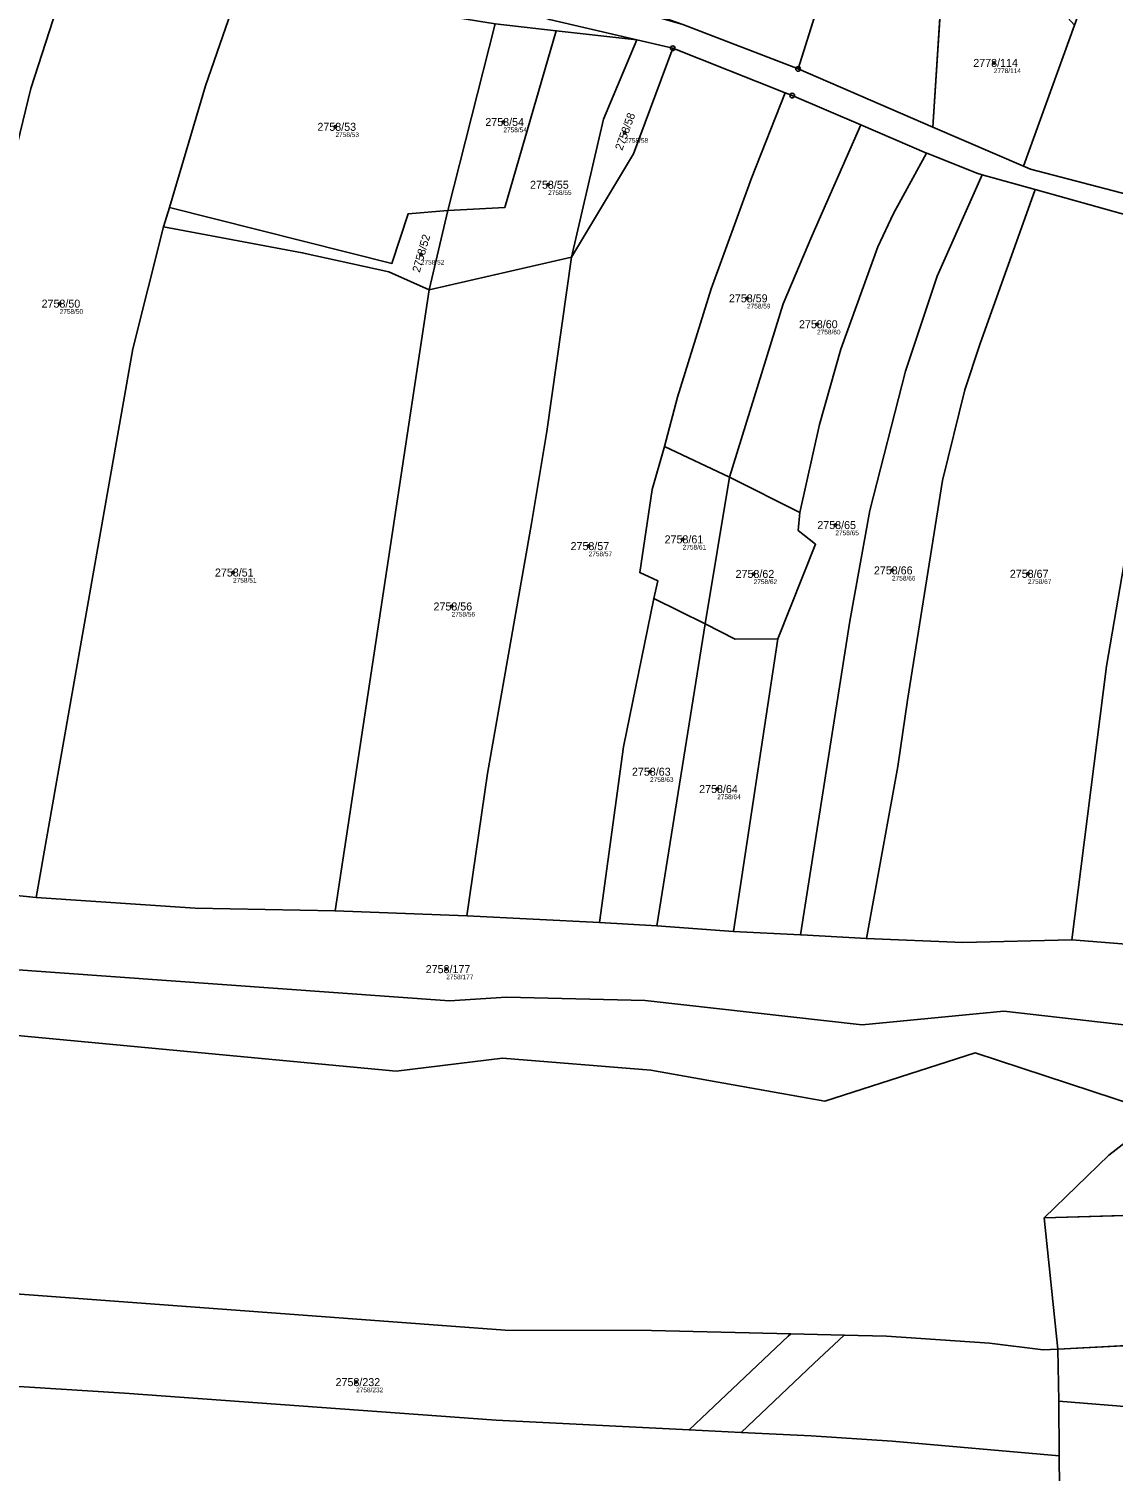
# Model space of a CAD drawing. Extents: x -739214 to -733252, y -1147612 to -1142842.
# Drawn here: x -738174 to -737943.5, y -1144474 to -1144167.5 of the extents above; entities that cross this region are included whole.
import ezdxf

# ---------------------------------------------------------------- set-up
doc = ezdxf.new("R2010")
doc.units = 0
for name, color, linetype in [('Definiční body', 7, 'Continuous'), ('Hranice parcel', 7, 'Continuous'), ('Parcelní čísla', 7, 'Continuous'), ('Polygon parcely', 7, 'Continuous'), ('Věcná břemena k části', 7, 'Continuous'), ('Značky bodu BP', 7, 'Continuous')]:
    doc.layers.add(name, color=color, linetype=linetype)

msp = doc.modelspace()

# ---------------------------------------------------------------- linework, layer by layer
at = {"layer": 'Definiční body'}
for centre in [(-737968.9, -1144174.78), (-738073.15, -1144187.34), (-738108.84, -1144188.36), (-738047.38, -1144189.59), (-738063.64, -1144200.67), (-738090.69, -1144215.49), (-738167.47, -1144225.93), (-738021.37, -1144224.8), (-738006.48, -1144230.31), (-738002.58, -1144272.98), (-738035.04, -1144276.02), (-738055.03, -1144277.45), (-737990.55, -1144282.61), (-738130.62, -1144283.06), (-738019.95, -1144283.36), (-737961.66, -1144283.34), (-738084.16, -1144290.28), (-738041.98, -1144325.39), (-738027.7, -1144329.07), (-738085.29, -1144367.34), (-738104.45, -1144455.09)]:
    msp.add_circle(centre, 0.25, dxfattribs=at)
at = {"layer": 'Hranice parcel'}
for p, q in [((-737981.88, -1144188.4), (-737978.57, -1144137.13)), ((-738010.51, -1144176.06), (-738003.24, -1144152.93)), ((-738084.93, -1144206.16), (-738074.87, -1144166.48)), ((-738074.87, -1144166.48), (-738061.91, -1144167.95)), ((-738061.91, -1144167.95), (-738044.81, -1144169.88)), ((-738010.51, -1144176.06), (-738034.98, -1144166.63)), ((-737962.59, -1144196.71), (-737951.75, -1144166.77)), ((-738044.81, -1144169.88), (-738037.16, -1144171.67)), ((-738037.16, -1144171.67), (-738013.27, -1144181.12)), ((-737981.88, -1144188.4), (-738010.51, -1144176.06)), ((-737997.19, -1144187.96), (-737983.22, -1144193.94)), ((-737962.59, -1144196.71), (-737981.88, -1144188.4)), ((-737971.4, -1144198.56), (-737960.13, -1144201.71)), ((-738145.42, -1144209.6), (-738144.12, -1144205.48)), ((-738088.95, -1144223.03), (-738084.93, -1144206.16)), ((-738088.95, -1144223.03), (-738058.7, -1144216.08)), ((-738108.91, -1144354.98), (-738088.95, -1144223.03)), ((-738038.92, -1144256.31), (-738025.09, -1144262.81)), ((-738030.27, -1144294), (-738025.09, -1144262.81)), ((-738025.09, -1144262.81), (-738010.12, -1144270.28)), ((-738041.14, -1144288.55), (-738030.27, -1144294)), ((-738040.52, -1144358.17), (-738030.27, -1144294)), ((-738024.22, -1144359.33), (-738014.79, -1144297.15)), ((-738205.64, -1144348.69), (-738172.43, -1144352.14)), ((-738108.91, -1144354.98), (-738080.94, -1144356.01)), ((-738080.94, -1144356.01), (-738052.69, -1144357.42)), ((-738052.69, -1144357.42), (-738040.52, -1144358.17)), ((-738040.52, -1144358.17), (-738024.22, -1144359.33)), ((-738024.22, -1144359.33), (-738009.99, -1144360.05)), ((-737958.2, -1144420.16), (-737925.92, -1144419.24)), ((-737958.2, -1144420.16), (-737955.28, -1144448.06)), ((-737955.28, -1144448.06), (-737902.69, -1144445.41)), ((-737955.28, -1144448.06), (-737955.11, -1144459.11)), ((-737955.11, -1144459.11), (-737955.01, -1144470.75))]:
    msp.add_line(p, q, dxfattribs=at)
for points in [[(-738205.64, -1144348.69), (-738193.32, -1144271.69), (-738179.35, -1144203.89), (-738173.61, -1144180.21), (-738162.54, -1144146.03), (-738152.91, -1144122.22), (-738142.14, -1144103.13)], [(-738144.12, -1144205.48), (-738136.5, -1144179.63), (-738129.14, -1144158.51), (-738122.19, -1144142.23)], [(-738072.34, -1144162.22), (-738063.34, -1144165.55), (-738044.81, -1144169.88)], [(-738084.93, -1144206.16), (-738072.86, -1144205.49), (-738061.91, -1144167.95)], [(-738058.7, -1144216.08), (-738051.86, -1144186.71), (-738044.81, -1144169.88)], [(-738037.16, -1144171.67), (-738045.49, -1144194.09), (-738058.7, -1144216.08)], [(-738038.92, -1144256.31), (-738036.17, -1144245.78), (-738028.95, -1144222.78), (-738020.38, -1144199.3), (-738013.27, -1144181.12)], [(-738013.27, -1144181.12), (-738011.75, -1144181.72), (-737997.19, -1144187.96)], [(-738025.09, -1144262.81), (-738013.7, -1144225.98), (-738007.59, -1144211.56), (-737997.19, -1144187.96)], [(-738010.12, -1144270.28), (-738005.94, -1144251.59), (-738001.39, -1144235.58), (-737993.53, -1144213.83), (-737990.23, -1144206.76), (-737983.22, -1144193.94)], [(-737983.22, -1144193.94), (-737982.94, -1144194.06), (-737972.54, -1144198.24), (-737971.4, -1144198.56)], [(-737908.2, -1144216.58), (-737921.64, -1144210.16), (-737938.85, -1144203.13), (-737961.08, -1144197.36), (-737962.59, -1144196.71)], [(-738009.99, -1144360.05), (-737999.51, -1144293.4), (-737995.24, -1144269.91), (-737987.7, -1144240.31), (-737980.92, -1144220.11), (-737971.4, -1144198.56)], [(-737995.98, -1144360.84), (-737989.33, -1144324.26), (-737987.22, -1144310.18), (-737979.79, -1144263.52), (-737975.03, -1144244.24), (-737971.87, -1144234.59), (-737960.13, -1144201.71)], [(-737960.13, -1144201.71), (-737940.37, -1144207.23), (-737924.47, -1144213.16)], [(-738084.93, -1144206.16), (-738093.42, -1144206.83), (-738096.86, -1144217.4), (-738144.12, -1144205.48)], [(-738172.43, -1144352.14), (-738151.89, -1144235.51), (-738145.42, -1144209.6)], [(-738088.95, -1144223.03), (-738097.48, -1144219.17), (-738115.89, -1144215.11), (-738145.42, -1144209.6)], [(-737952.35, -1144361.12), (-737944.95, -1144302.96), (-737940.49, -1144276.94), (-737933.97, -1144244.83), (-737924.47, -1144213.16)], [(-738080.94, -1144356.01), (-738076.53, -1144325.76), (-738067.14, -1144272.63), (-738063.89, -1144253.09), (-738058.7, -1144216.08)], [(-738041.14, -1144288.55), (-738040.33, -1144284.82), (-738044.18, -1144283.09), (-738041.51, -1144265.41), (-738038.92, -1144256.31)], [(-738014.79, -1144297.15), (-738006.78, -1144277.04), (-738010.47, -1144274.13), (-738010.12, -1144270.28)], [(-738052.69, -1144357.42), (-738047.6, -1144320.09), (-738041.14, -1144288.55)], [(-738030.27, -1144294), (-738023.91, -1144297.23), (-738014.79, -1144297.15)], [(-738738.82, -1144302.23), (-738653.84, -1144305.16), (-738586.54, -1144309.47), (-738566.57, -1144311.53), (-738524.78, -1144317.73), (-738484.2, -1144325.47), (-738327.99, -1144359.59), (-738267.04, -1144371.3), (-738214.93, -1144377.81), (-738095.97, -1144389), (-738073.34, -1144386.23), (-738041.83, -1144388.81), (-738004.8, -1144395.36), (-737972.87, -1144385.13), (-737933.2, -1144398.14)], [(-737922.57, -1144381.31), (-737966.75, -1144376.24), (-737996.88, -1144379.17), (-738043.03, -1144374), (-738072.48, -1144373.31), (-738084.6, -1144374.06), (-738180.34, -1144367.17), (-738223.15, -1144363.36), (-738262.24, -1144358.54), (-738332.46, -1144344.67)], [(-738172.43, -1144352.14), (-738138.64, -1144354.36), (-738108.91, -1144354.98)], [(-738009.99, -1144360.05), (-738009.76, -1144360.06), (-737995.98, -1144360.84)], [(-737995.98, -1144360.84), (-737975.49, -1144361.66), (-737952.35, -1144361.12)], [(-737952.35, -1144361.12), (-737914.15, -1144364.19), (-737873.57, -1144366.58)], [(-737933.2, -1144398.14), (-737944.43, -1144406.85), (-737958.2, -1144420.16)], [(-738256.44, -1144428.26), (-738214.14, -1144433.54), (-738072.79, -1144444.03), (-738041.66, -1144444.11), (-738012.07, -1144444.82), (-738000.68, -1144445.1), (-737991.75, -1144445.32), (-737969.8, -1144446.84), (-737958.42, -1144448.22), (-737955.28, -1144448.06)], [(-738262.54, -1144447.34), (-738215.47, -1144453.54), (-738153.71, -1144457.41), (-738074.71, -1144463.21), (-738033.69, -1144465.24), (-738022.63, -1144465.79), (-738007.74, -1144466.52), (-737990.53, -1144467.64), (-737955.01, -1144470.75)], [(-737868.17, -1144464.26), (-737934.96, -1144460.74), (-737955.11, -1144459.11)], [(-737955.01, -1144470.75), (-737954.9, -1144484.25), (-737955.35, -1144491.07)]]:
    msp.add_lwpolyline(points, dxfattribs=at)
at = {"layer": 'Polygon parcely'}
for points in [[(-737891.15, -1144088.14), (-737919.88, -1144077.7), (-737951.75, -1144166.77), (-737962.59, -1144196.71), (-737961.08, -1144197.36), (-737938.85, -1144203.13), (-737921.64, -1144210.16), (-737908.2, -1144216.58), (-737882.19, -1144138.84), (-737868.79, -1144090.89)], [(-738179.35, -1144203.89), (-738173.61, -1144180.21), (-738162.54, -1144146.03), (-738152.91, -1144122.22), (-738142.14, -1144103.13), (-738154.42, -1144091.58), (-738165.8, -1144112.47), (-738174.45, -1144134.55), (-738186.89, -1144170.23), (-738198.48, -1144212.6), (-738203.26, -1144250.7), (-738221.27, -1144346.76), (-738205.64, -1144348.69), (-738193.32, -1144271.69)], [(-738172.43, -1144352.14), (-738151.89, -1144235.51), (-738145.42, -1144209.6), (-738144.12, -1144205.48), (-738136.5, -1144179.63), (-738129.14, -1144158.51), (-738122.19, -1144142.23), (-738128.69, -1144128.42), (-738142.14, -1144103.13), (-738152.91, -1144122.22), (-738162.54, -1144146.03), (-738173.61, -1144180.21), (-738179.35, -1144203.89), (-738193.32, -1144271.69), (-738205.64, -1144348.69)], [(-737978.57, -1144137.13), (-737975.97, -1144130.27), (-737983.92, -1144117.66), (-737993.61, -1144110.81), (-738001.24, -1144145.32), (-738003.24, -1144152.93), (-738010.51, -1144176.06), (-737981.88, -1144188.4)], [(-738056.85, -1144158.93), (-738034.98, -1144166.63), (-738010.51, -1144176.06), (-738003.24, -1144152.93), (-738028.05, -1144128.49), (-738045.31, -1144123.51), (-738055.92, -1144135.29), (-738063.75, -1144150.77)], [(-738044.81, -1144169.88), (-738063.34, -1144165.55), (-738072.34, -1144162.22), (-738099.97, -1144155.35), (-738128.69, -1144128.42), (-738122.19, -1144142.23), (-738113.17, -1144157.14), (-738100.87, -1144162.28), (-738074.87, -1144166.48), (-738061.91, -1144167.95)], [(-737951.75, -1144166.77), (-737978.57, -1144137.13), (-737981.88, -1144188.4), (-737962.59, -1144196.71)], [(-738084.93, -1144206.16), (-738074.87, -1144166.48), (-738100.87, -1144162.28), (-738113.17, -1144157.14), (-738122.19, -1144142.23), (-738129.14, -1144158.51), (-738136.5, -1144179.63), (-738144.12, -1144205.48), (-738096.86, -1144217.4), (-738093.42, -1144206.83)], [(-738051.86, -1144186.71), (-738044.81, -1144169.88), (-738061.91, -1144167.95), (-738072.86, -1144205.49), (-738084.93, -1144206.16), (-738088.95, -1144223.03), (-738058.7, -1144216.08)], [(-738072.86, -1144205.49), (-738061.91, -1144167.95), (-738074.87, -1144166.48), (-738084.93, -1144206.16)], [(-738036.17, -1144245.78), (-738028.95, -1144222.78), (-738020.38, -1144199.3), (-738013.27, -1144181.12), (-738037.16, -1144171.67), (-738045.49, -1144194.09), (-738058.7, -1144216.08), (-738063.89, -1144253.09), (-738067.14, -1144272.63), (-738076.53, -1144325.76), (-738080.94, -1144356.01), (-738052.69, -1144357.42), (-738047.6, -1144320.09), (-738041.14, -1144288.55), (-738040.33, -1144284.82), (-738044.18, -1144283.09), (-738041.51, -1144265.41), (-738038.92, -1144256.31)], [(-738037.16, -1144171.67), (-738044.81, -1144169.88), (-738051.86, -1144186.71), (-738058.7, -1144216.08), (-738045.49, -1144194.09)], [(-738007.59, -1144211.56), (-737997.19, -1144187.96), (-738011.75, -1144181.72), (-738013.27, -1144181.12), (-738020.38, -1144199.3), (-738028.95, -1144222.78), (-738036.17, -1144245.78), (-738038.92, -1144256.31), (-738025.09, -1144262.81), (-738013.7, -1144225.98)], [(-738010.12, -1144270.28), (-738005.94, -1144251.59), (-738001.39, -1144235.58), (-737993.53, -1144213.83), (-737990.23, -1144206.76), (-737983.22, -1144193.94), (-737997.19, -1144187.96), (-738007.59, -1144211.56), (-738013.7, -1144225.98), (-738025.09, -1144262.81)], [(-737987.7, -1144240.31), (-737980.92, -1144220.11), (-737971.4, -1144198.56), (-737972.54, -1144198.24), (-737982.94, -1144194.06), (-737983.22, -1144193.94), (-737990.23, -1144206.76), (-737993.53, -1144213.83), (-738001.39, -1144235.58), (-738005.94, -1144251.59), (-738010.12, -1144270.28), (-738010.47, -1144274.13), (-738006.78, -1144277.04), (-738014.79, -1144297.15), (-738024.22, -1144359.33), (-738009.99, -1144360.05), (-737999.51, -1144293.4), (-737995.24, -1144269.91)], [(-737987.22, -1144310.18), (-737979.79, -1144263.52), (-737975.03, -1144244.24), (-737971.87, -1144234.59), (-737960.13, -1144201.71), (-737971.4, -1144198.56), (-737980.92, -1144220.11), (-737987.7, -1144240.31), (-737995.24, -1144269.91), (-737999.51, -1144293.4), (-738009.99, -1144360.05), (-738009.76, -1144360.06), (-737995.98, -1144360.84), (-737989.33, -1144324.26)], [(-737940.49, -1144276.94), (-737933.97, -1144244.83), (-737924.47, -1144213.16), (-737940.37, -1144207.23), (-737960.13, -1144201.71), (-737971.87, -1144234.59), (-737975.03, -1144244.24), (-737979.79, -1144263.52), (-737987.22, -1144310.18), (-737989.33, -1144324.26), (-737995.98, -1144360.84), (-737975.49, -1144361.66), (-737952.35, -1144361.12), (-737944.95, -1144302.96)], [(-738096.86, -1144217.4), (-738144.12, -1144205.48), (-738145.42, -1144209.6), (-738115.89, -1144215.11), (-738097.48, -1144219.17), (-738088.95, -1144223.03), (-738084.93, -1144206.16), (-738093.42, -1144206.83)], [(-738115.89, -1144215.11), (-738145.42, -1144209.6), (-738151.89, -1144235.51), (-738172.43, -1144352.14), (-738138.64, -1144354.36), (-738108.91, -1144354.98), (-738088.95, -1144223.03), (-738097.48, -1144219.17)], [(-737858.85, -1144301.49), (-737853.3, -1144287.51), (-737842.97, -1144265.49), (-737868.38, -1144246.05), (-737886.17, -1144233), (-737904.16, -1144222.53), (-737922.96, -1144213.72), (-737924.47, -1144213.16), (-737933.97, -1144244.83), (-737940.49, -1144276.94), (-737944.95, -1144302.96), (-737952.35, -1144361.12), (-737914.15, -1144364.19), (-737873.57, -1144366.58), (-737871.43, -1144355.33), (-737865.25, -1144324.99)], [(-738067.14, -1144272.63), (-738063.89, -1144253.09), (-738058.7, -1144216.08), (-738088.95, -1144223.03), (-738108.91, -1144354.98), (-738080.94, -1144356.01), (-738076.53, -1144325.76)], [(-738025.09, -1144262.81), (-738038.92, -1144256.31), (-738041.51, -1144265.41), (-738044.18, -1144283.09), (-738040.33, -1144284.82), (-738041.14, -1144288.55), (-738030.27, -1144294)], [(-738010.47, -1144274.13), (-738010.12, -1144270.28), (-738025.09, -1144262.81), (-738030.27, -1144294), (-738023.91, -1144297.23), (-738014.79, -1144297.15), (-738006.78, -1144277.04)], [(-738040.52, -1144358.17), (-738030.27, -1144294), (-738041.14, -1144288.55), (-738047.6, -1144320.09), (-738052.69, -1144357.42)], [(-738024.22, -1144359.33), (-738014.79, -1144297.15), (-738023.91, -1144297.23), (-738030.27, -1144294), (-738040.52, -1144358.17)], [(-737958.2, -1144420.16), (-737925.92, -1144419.24), (-737922.34, -1144401.98), (-737933.2, -1144398.14), (-737944.43, -1144406.85)], [(-737902.69, -1144445.41), (-737902.55, -1144419.58), (-737925.92, -1144419.24), (-737958.2, -1144420.16), (-737955.28, -1144448.06)], [(-738007.74, -1144466.52), (-737990.53, -1144467.64), (-737955.01, -1144470.75), (-737955.11, -1144459.11), (-737955.28, -1144448.06), (-737958.42, -1144448.22), (-737969.8, -1144446.84), (-737991.75, -1144445.32), (-738000.68, -1144445.1), (-738012.07, -1144444.82), (-738041.66, -1144444.11), (-738072.79, -1144444.03), (-738214.14, -1144433.54), (-738256.44, -1144428.26), (-738262.54, -1144447.34), (-738215.47, -1144453.54), (-738153.71, -1144457.41), (-738074.71, -1144463.21), (-738033.69, -1144465.24), (-738022.63, -1144465.79)], [(-738164.05, -1144477.8), (-738080.37, -1144483.65), (-737983.12, -1144488.61), (-737955.35, -1144491.07), (-737954.9, -1144484.25), (-737955.01, -1144470.75), (-737990.53, -1144467.64), (-738007.74, -1144466.52), (-738022.63, -1144465.79), (-738033.69, -1144465.24), (-738074.71, -1144463.21), (-738153.71, -1144457.41), (-738215.47, -1144453.54), (-738262.54, -1144447.34), (-738275.16, -1144445.07), (-738308.87, -1144439.64), (-738310.13, -1144452.92), (-738311.06, -1144458.36), (-738281.94, -1144463.96), (-738263.17, -1144468.22), (-738253.34, -1144469.61), (-738226.33, -1144472.44)], [(-737955.11, -1144459.11), (-737934.96, -1144460.74), (-737868.17, -1144464.26), (-737835.54, -1144454.6), (-737845.4, -1144454.84), (-737872.51, -1144451.39), (-737902.69, -1144445.41), (-737955.28, -1144448.06)], [(-737955.11, -1144459.11), (-737955.01, -1144470.75), (-737954.9, -1144484.25), (-737955.35, -1144491.07), (-737956.06, -1144501.75), (-737958.01, -1144530.96), (-737942.95, -1144532.13), (-737930.48, -1144525.51), (-737929.6, -1144518.25), (-737925.02, -1144509.31), (-737914.24, -1144496.47), (-737904.38, -1144486.62), (-737891.83, -1144477.32), (-737877.57, -1144468.52), (-737868.17, -1144464.26), (-737934.96, -1144460.74)]]:
    msp.add_lwpolyline(points, close=True, dxfattribs=at)
for points in [[(-737938.85, -1144203.13), (-737961.08, -1144197.36), (-737962.59, -1144196.71), (-737981.88, -1144188.4), (-738010.51, -1144176.06), (-738034.98, -1144166.63), (-738063.38, -1144158.37), (-738071.68, -1144157.31), (-738072.34, -1144162.22), (-738063.34, -1144165.55), (-738044.81, -1144169.88), (-738037.16, -1144171.67), (-738013.27, -1144181.12), (-738011.75, -1144181.72), (-737997.19, -1144187.96), (-737983.22, -1144193.94), (-737982.94, -1144194.06), (-737972.54, -1144198.24), (-737971.4, -1144198.56), (-737960.13, -1144201.71), (-737940.37, -1144207.23)], [(-737914.15, -1144364.19), (-737952.35, -1144361.12), (-737975.49, -1144361.66), (-737995.98, -1144360.84), (-738009.76, -1144360.06), (-738009.99, -1144360.05), (-738024.22, -1144359.33), (-738040.52, -1144358.17), (-738052.69, -1144357.42), (-738080.94, -1144356.01), (-738108.91, -1144354.98), (-738138.64, -1144354.36), (-738172.43, -1144352.14), (-738205.64, -1144348.69)], [(-738214.93, -1144377.81), (-738095.97, -1144389), (-738073.34, -1144386.23), (-738041.83, -1144388.81), (-738004.8, -1144395.36), (-737972.87, -1144385.13), (-737933.2, -1144398.14), (-737922.57, -1144381.31), (-737966.75, -1144376.24), (-737996.88, -1144379.17), (-738043.03, -1144374), (-738072.48, -1144373.31), (-738084.6, -1144374.06), (-738180.34, -1144367.17)], [(-738180.34, -1144367.17), (-738084.6, -1144374.06), (-738072.48, -1144373.31), (-738043.03, -1144374), (-737996.88, -1144379.17), (-737966.75, -1144376.24), (-737922.57, -1144381.31)], [(-738214.14, -1144433.54), (-738072.79, -1144444.03), (-738041.66, -1144444.11), (-738012.07, -1144444.82), (-738000.68, -1144445.1), (-737991.75, -1144445.32), (-737969.8, -1144446.84), (-737958.42, -1144448.22), (-737955.28, -1144448.06), (-737958.2, -1144420.16), (-737944.43, -1144406.85), (-737933.2, -1144398.14), (-737972.87, -1144385.13), (-738004.8, -1144395.36), (-738041.83, -1144388.81), (-738073.34, -1144386.23), (-738095.97, -1144389), (-738214.93, -1144377.81)]]:
    msp.add_lwpolyline(points, dxfattribs=at)
at = {"layer": 'Věcná břemena k části'}
msp.add_lwpolyline([(-738007.13, -1144451.15), (-738000.68, -1144445.1), (-738012.07, -1144444.82), (-738012.61, -1144445.33), (-738033.69, -1144465.24), (-738022.63, -1144465.79)], close=True, dxfattribs=at)
at = {"layer": 'Značky bodu BP'}
for centre, radius in [((-738037.16, -1144171.67), 0.5), ((-738037.16, -1144171.67), 0.0303), ((-738010.51, -1144176.06), 0.5), ((-738010.51, -1144176.06), 0.0303), ((-738011.75, -1144181.72), 0.5), ((-738011.75, -1144181.72), 0.0303)]:
    msp.add_circle(centre, radius, dxfattribs=at)

# ---------------------------------------------------------------- texts
at = {"layer": 'Definiční body'}
for s, p in [('2778/114', (-737968.9, -1144176.94)), ('2758/53', (-738108.84, -1144190.52)), ('2758/54', (-738073.15, -1144189.5)), ('2758/58', (-738047.38, -1144191.75)), ('2758/55', (-738063.64, -1144202.83)), ('2758/52', (-738090.69, -1144217.65)), ('2758/50', (-738167.47, -1144228.09)), ('2758/59', (-738021.37, -1144226.96)), ('2758/60', (-738006.48, -1144232.47)), ('2758/65', (-738002.58, -1144275.14)), ('2758/57', (-738055.03, -1144279.61)), ('2758/61', (-738035.04, -1144278.18)), ('2758/51', (-738130.62, -1144285.22)), ('2758/62', (-738019.95, -1144285.52)), ('2758/66', (-737990.55, -1144284.77)), ('2758/67', (-737961.66, -1144285.5)), ('2758/56', (-738084.16, -1144292.44)), ('2758/63', (-738041.98, -1144327.55)), ('2758/64', (-738027.7, -1144331.23)), ('2758/177', (-738085.29, -1144369.5)), ('2758/232', (-738104.45, -1144457.25))]:
    msp.add_text(s, height=1, dxfattribs=at).set_placement(p)
at = {"layer": 'Parcelní čísla'}
for s, p in [('2778/114', (-737973.27, -1144175.63)), ('2758/53', (-738112.68, -1144189.21)), ('2758/54', (-738076.99, -1144188.19)), ('2758/55', (-738067.48, -1144201.52)), ('2758/59', (-738025.21, -1144225.65)), ('2758/50', (-738171.31, -1144226.78)), ('2758/60', (-738010.32, -1144231.16)), ('2758/65', (-738006.42, -1144273.83)), ('2758/61', (-738038.88, -1144276.87)), ('2758/57', (-738058.87, -1144278.3)), ('2758/51', (-738134.46, -1144283.91)), ('2758/62', (-738023.79, -1144284.21)), ('2758/66', (-737994.39, -1144283.46)), ('2758/67', (-737965.5, -1144284.19)), ('2758/56', (-738088, -1144291.13)), ('2758/63', (-738045.82, -1144326.24)), ('2758/64', (-738031.54, -1144329.92)), ('2758/177', (-738089.66, -1144368.19)), ('2758/232', (-738108.82, -1144455.94))]:
    msp.add_text(s, height=1.7, dxfattribs=at).set_placement(p)
for s, rotation, p in [('2758/58', 70, (-738047.89, -1144193.49)), ('2758/52', 74, (-738090.93, -1144219.41))]:
    msp.add_text(s, height=1.7, rotation=rotation, dxfattribs=at).set_placement(p)

doc.saveas('drawing.dxf')
